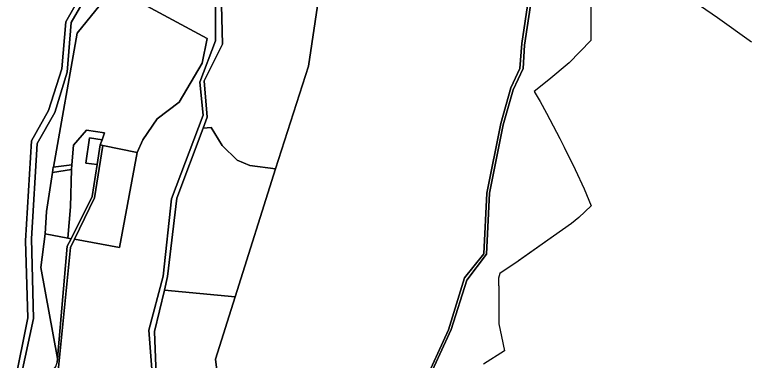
# Model space of a CAD drawing. Extents: x -502026 to -497664, y -1143484 to -1138019.
# Drawn here: x -499268 to -498590, y -1142500 to -1142180 of the extents above; entities that cross this region are included whole.
import ezdxf

# ---------------------------------------------------------------- set-up
doc = ezdxf.new("R2010")
doc.units = 0
for name, color, linetype in [('43', 7, 'Continuous'), ('55', 7, 'Continuous'), ('62', 7, 'Continuous')]:
    doc.layers.add(name, color=color, linetype=linetype)

msp = doc.modelspace()

# ---------------------------------------------------------------- linework, layer by layer
at = {"layer": '43'}
for points in [[(-499227.31, -1142507.01), (-499216.16, -1142395.67), (-499212.53, -1142388.21), (-499170.99, -1142395.83), (-499154.36, -1142307.73), (-499149.25, -1142296.12), (-499136.07, -1142276.67), (-499115.5, -1142261.23), (-499094.44, -1142225.21), (-499089.78, -1142202.21), (-499157.93, -1142165.39), (-499176.7, -1142155.94), (-499173.2, -1142151.59), (-499136.16, -1142098.44), (-499090.26, -1142170.56), (-499082.18, -1142163.47), (-499081.91, -1142204.53), (-499096.53, -1142242.64), (-499093.48, -1142273.45), (-499122.89, -1142350.8), (-499130.54, -1142422.37), (-499143.8, -1142472.44), (-499140.33, -1142516.56)], [(-498735.04, -1142143.75), (-498734.74, -1142193.6), (-498734.91, -1142204.11), (-498754.71, -1142224.82), (-498773.53, -1142240.57), (-498787.14, -1142251.52), (-498781.77, -1142260.7), (-498775.92, -1142271.54), (-498763.41, -1142295.02), (-498759.5, -1142302.95), (-498749.2, -1142323.6), (-498741.08, -1142341.43), (-498734.35, -1142357.33), (-498745.99, -1142368.07), (-498752.53, -1142373.49), (-498769.16, -1142385.21), (-498802.1, -1142408.42), (-498818.85, -1142419.77), (-498820.3, -1142424.07), (-498819.97, -1142438.18), (-498819.9, -1142451.02), (-498819.82, -1142466.34), (-498817.34, -1142478.25), (-498814.79, -1142491.58), (-498834.12, -1142503.88)], [(-499176.7, -1142155.94), (-499209.91, -1142197.26), (-499232.05, -1142321.31), (-499232.07, -1142321.48), (-499232.82, -1142326.47), (-499238.24, -1142362.53), (-499239.68, -1142383.23), (-499243.52, -1142414.27), (-499228.3, -1142498.46), (-499228.62, -1142502.13)], [(-498586.16, -1142205.84), (-498617.46, -1142183.22), (-498649.12, -1142161.15)], [(-499209.55, -1142167.56), (-499220.57, -1142186.98), (-499224.19, -1142230.39), (-499236.4, -1142268.88), (-499252.12, -1142297.17), (-499257.76, -1142389.79), (-499255.77, -1142460.92), (-499267.85, -1142522.22)], [(-499261.37, -1142513.05), (-499250.45, -1142461.57), (-499252.38, -1142387.69), (-499247.08, -1142299.44), (-499230.56, -1142270.82), (-499219.31, -1142233.4), (-499215.45, -1142187.61), (-499203.6, -1142166.74)], [(-499076.16, -1142547.04), (-499082.12, -1142499.27), (-499063.88, -1142441.35), (-499026.62, -1142323.09), (-498995.91, -1142227.94), (-498986.74, -1142165.73)], [(-498792.31, -1142165.39), (-498798.63, -1142207.03), (-498800.49, -1142230.13), (-498808.91, -1142248.1), (-498817.9, -1142280.9), (-498830.91, -1142345.66), (-498833.88, -1142401.68), (-498851.72, -1142423.99), (-498866.58, -1142472.13), (-498889.62, -1142522.6)], [(-498888.32, -1142524.95), (-498863.98, -1142471.76), (-498849.49, -1142426.09), (-498831.16, -1142402.05), (-498828.43, -1142345.42), (-498815.92, -1142282.14), (-498806.56, -1142249.71), (-498797.26, -1142230.13), (-498796.15, -1142208.64), (-498789.71, -1142165.39)]]:
    msp.add_lwpolyline(points, dxfattribs=at)
for points in [[(-499154.36, -1142307.73), (-499186.12, -1142301.39), (-499188.68, -1142300.88), (-499186.97, -1142296.09), (-499184.66, -1142289.64), (-499201.29, -1142287.31), (-499213.51, -1142301.06), (-499214.98, -1142319.37), (-499232.07, -1142321.48), (-499232.05, -1142321.31), (-499209.91, -1142197.26), (-499176.7, -1142155.94), (-499157.93, -1142165.39), (-499089.78, -1142202.21), (-499094.44, -1142225.21), (-499115.5, -1142261.23), (-499136.07, -1142276.67), (-499149.25, -1142296.12)], [(-499008.54, -1142171.43), (-498986.74, -1142165.73), (-498995.91, -1142227.94), (-499026.62, -1142323.09), (-499050.24, -1142319.92), (-499062.13, -1142314.94), (-499075.8, -1142301.27), (-499086.08, -1142284.71), (-499093.39, -1142285.2), (-499089.62, -1142275.22), (-499092.51, -1142241.43), (-499075.48, -1142207.66), (-499076.87, -1142159.22), (-499073.82, -1142159.22)], [(-499186.97, -1142296.09), (-499198.56, -1142294.44), (-499201.86, -1142317.6), (-499191.48, -1142319.08), (-499195.99, -1142348.47), (-499215.59, -1142387.65), (-499218.5, -1142387.11), (-499216.16, -1142358.28), (-499215.32, -1142323.67), (-499214.98, -1142319.37), (-499213.51, -1142301.06), (-499201.29, -1142287.31), (-499184.66, -1142289.64)], [(-499026.62, -1142323.09), (-499063.88, -1142441.35), (-499129.3, -1142435.22), (-499126.33, -1142422.62), (-499117.91, -1142350.16), (-499093.39, -1142285.2), (-499086.08, -1142284.71), (-499075.8, -1142301.27), (-499062.13, -1142314.94), (-499050.24, -1142319.92)], [(-499186.97, -1142296.09), (-499188.68, -1142300.88), (-499191.48, -1142319.08), (-499201.86, -1142317.6), (-499198.56, -1142294.44)], [(-499186.12, -1142301.39), (-499193.9, -1142349.92), (-499212.53, -1142388.21), (-499216.16, -1142395.67), (-499227.31, -1142507.01), (-499233.5, -1142515.51), (-499259.3, -1142550.94), (-499259.79, -1142546.61), (-499229.88, -1142506.05), (-499228.62, -1142502.13), (-499228.3, -1142498.46), (-499219.13, -1142394.71), (-499215.59, -1142387.65), (-499195.99, -1142348.47), (-499191.48, -1142319.08), (-499188.68, -1142300.88)], [(-499154.36, -1142307.73), (-499170.99, -1142395.83), (-499212.53, -1142388.21), (-499193.9, -1142349.92), (-499186.12, -1142301.39)], [(-499218.5, -1142387.11), (-499239.68, -1142383.23), (-499238.24, -1142362.53), (-499232.82, -1142326.47), (-499215.32, -1142323.67), (-499216.16, -1142358.28)], [(-499215.32, -1142323.67), (-499232.82, -1142326.47), (-499232.07, -1142321.48), (-499214.98, -1142319.37)], [(-499218.5, -1142387.11), (-499215.59, -1142387.65), (-499219.13, -1142394.71), (-499228.3, -1142498.46), (-499243.52, -1142414.27), (-499239.68, -1142383.23)], [(-499063.88, -1142441.35), (-499082.12, -1142499.27), (-499076.16, -1142547.04), (-499093.38, -1142574.06), (-499115.92, -1142569.72), (-499121.25, -1142539.11), (-499136.98, -1142514.08), (-499138.35, -1142473.56), (-499129.3, -1142435.22)]]:
    msp.add_lwpolyline(points, close=True, dxfattribs=at)
at = {"layer": '55'}
for points in [[(-499076.87, -1142159.22), (-499075.48, -1142207.66), (-499092.51, -1142241.43), (-499089.62, -1142275.22), (-499093.39, -1142285.2), (-499117.91, -1142350.16), (-499126.33, -1142422.62), (-499129.3, -1142435.22), (-499138.35, -1142473.56), (-499136.98, -1142514.08)], [(-499267.85, -1142522.22), (-499255.77, -1142460.92), (-499257.76, -1142389.79), (-499252.12, -1142297.17), (-499236.4, -1142268.88), (-499224.19, -1142230.39), (-499220.57, -1142186.98), (-499209.55, -1142167.56)], [(-499203.6, -1142166.74), (-499215.45, -1142187.61), (-499219.31, -1142233.4), (-499230.56, -1142270.82), (-499247.08, -1142299.44), (-499252.38, -1142387.69), (-499250.45, -1142461.57), (-499261.37, -1142513.05)], [(-499140.33, -1142516.56), (-499143.8, -1142472.44), (-499130.54, -1142422.37), (-499122.89, -1142350.8), (-499093.48, -1142273.45), (-499096.53, -1142242.64), (-499081.91, -1142204.53), (-499082.18, -1142163.47)], [(-498889.62, -1142522.6), (-498866.58, -1142472.13), (-498851.72, -1142423.99), (-498833.88, -1142401.68), (-498830.91, -1142345.66), (-498817.9, -1142280.9), (-498808.91, -1142248.1), (-498800.49, -1142230.13), (-498798.63, -1142207.03), (-498792.31, -1142165.39)], [(-498789.71, -1142165.39), (-498796.15, -1142208.64), (-498797.26, -1142230.13), (-498806.56, -1142249.71), (-498815.92, -1142282.14), (-498828.43, -1142345.42), (-498831.16, -1142402.05), (-498849.49, -1142426.09), (-498863.98, -1142471.76), (-498888.32, -1142524.95)]]:
    msp.add_lwpolyline(points, dxfattribs=at)
at = {"layer": '62'}
for points in [[(-498735.04, -1142143.75), (-498734.74, -1142193.6), (-498734.91, -1142204.11), (-498754.71, -1142224.82), (-498773.53, -1142240.57), (-498787.14, -1142251.52), (-498781.77, -1142260.7), (-498775.92, -1142271.54), (-498763.41, -1142295.02), (-498759.5, -1142302.95), (-498749.2, -1142323.6), (-498741.08, -1142341.43), (-498734.35, -1142357.33), (-498745.99, -1142368.07), (-498752.53, -1142373.49), (-498769.16, -1142385.21), (-498801.63, -1142408.09), (-498802.1, -1142408.42), (-498818.85, -1142419.77), (-498820.3, -1142424.07), (-498820.28, -1142424.95), (-498819.97, -1142438.18), (-498819.9, -1142451.02), (-498819.82, -1142466.34), (-498817.34, -1142478.25), (-498814.79, -1142491.58), (-498834.12, -1142503.88)], [(-498586.16, -1142205.84), (-498617.46, -1142183.22), (-498649.12, -1142161.15)]]:
    msp.add_lwpolyline(points, dxfattribs=at)

doc.saveas('drawing.dxf')
